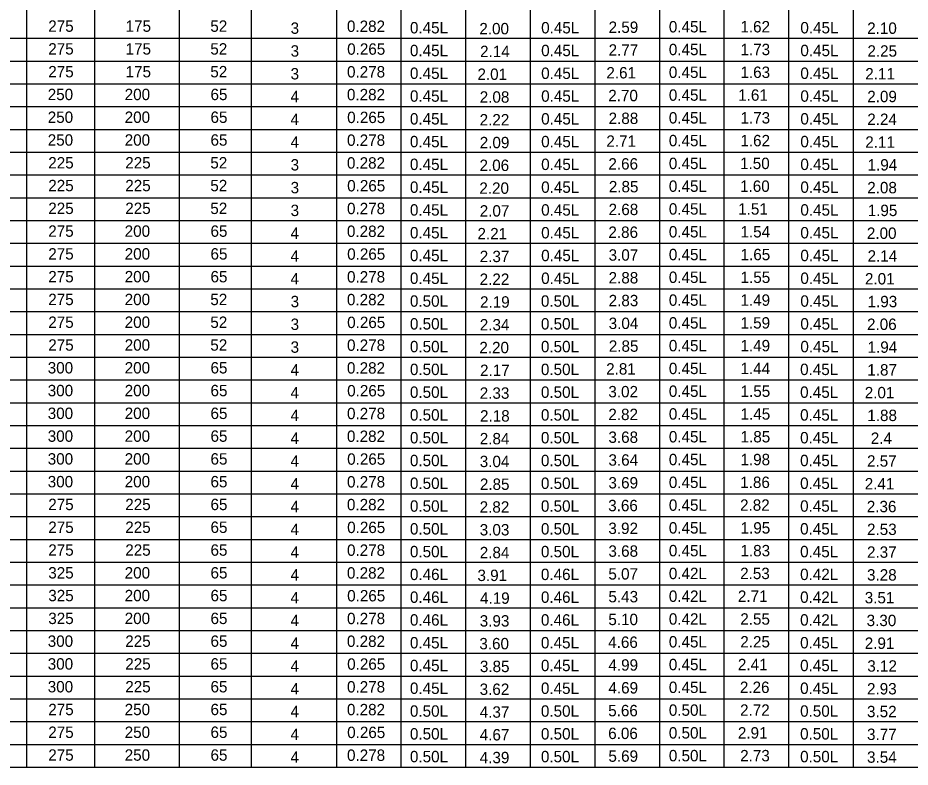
# Model space of a CAD drawing. Extents: x -5022 to -159, y 1126 to 7226.
# Drawn here: x -4362.8 to -4127.7, y 3708.6 to 3906 of the extents above; entities that cross this region are included whole.
import ezdxf

# ---------------------------------------------------------------- set-up
doc = ezdxf.new("R2010")
doc.units = 0
doc.layers.add('2', color=7, linetype='Continuous')
doc.layers.add('3', color=7, linetype='Continuous')

msp = doc.modelspace()

# ---------------------------------------------------------------- linework, layer by layer
at = {"layer": '3'}
for p, q in [((-4278.85, 4049.48), (-4278.85, 3708.59)), ((-4360.48, 4041.41), (-4360.48, 3708.59)), ((-4342.55, 4041.41), (-4342.55, 3708.59)), ((-4320.24, 4041.41), (-4320.24, 3708.59)), ((-4301.29, 4041.41), (-4301.29, 3708.59)), ((-4261.83, 4041.41), (-4261.83, 3708.59)), ((-4193.74, 4041.41), (-4193.74, 3708.59)), ((-4244.8, 4032.2), (-4244.8, 3708.59)), ((-4227.78, 4032.2), (-4227.78, 3708.59)), ((-4227.78, 4032.2), (-4227.78, 3708.59)), ((-4210.76, 4032.2), (-4210.76, 3708.59)), ((-4193.75, 4032.2), (-4193.75, 3708.59)), ((-4176.73, 4032.2), (-4176.73, 3708.59)), ((-4159.71, 4032.2), (-4159.71, 3708.59)), ((-4159.7, 4032.2), (-4159.7, 3708.59)), ((-4142.69, 4032.2), (-4142.69, 3708.59)), ((-4583.63, 3900.59), (-3886.2, 3900.59)), ((-4583.63, 3894.59), (-3886.2, 3894.59)), ((-4601.11, 3888.59), (-3886.2, 3888.6)), ((-4583.63, 3882.59), (-3886.2, 3882.6)), ((-4583.63, 3876.59), (-3886.2, 3876.59)), ((-4601.11, 3870.59), (-3886.2, 3870.59)), ((-4583.63, 3864.59), (-3886.2, 3864.59)), ((-4583.63, 3858.59), (-3886.2, 3858.59)), ((-4601.11, 3852.59), (-3886.2, 3852.59)), ((-4583.63, 3846.59), (-3886.2, 3846.59)), ((-4583.63, 3840.59), (-3886.2, 3840.59)), ((-4601.11, 3834.59), (-3886.2, 3834.59)), ((-4583.63, 3828.59), (-3886.2, 3828.59)), ((-4583.63, 3822.59), (-3886.2, 3822.59)), ((-4601.11, 3816.59), (-3886.2, 3816.59)), ((-4583.63, 3810.59), (-3886.2, 3810.59)), ((-4583.63, 3804.59), (-3886.2, 3804.59)), ((-4601.11, 3798.59), (-3886.2, 3798.59)), ((-4583.63, 3792.59), (-3886.2, 3792.59)), ((-4583.63, 3786.59), (-3886.2, 3786.59)), ((-4601.11, 3780.59), (-3886.2, 3780.59)), ((-4583.63, 3774.59), (-3886.2, 3774.59)), ((-4583.63, 3768.59), (-3886.2, 3768.59)), ((-4601.11, 3762.59), (-3886.2, 3762.59)), ((-4583.63, 3756.59), (-3886.2, 3756.59)), ((-4583.63, 3750.59), (-3886.2, 3750.59)), ((-4601.11, 3744.59), (-3886.2, 3744.59)), ((-4583.63, 3738.59), (-3886.2, 3738.59)), ((-4583.63, 3732.59), (-3886.2, 3732.59)), ((-4601.11, 3726.59), (-3886.2, 3726.59)), ((-4583.63, 3720.59), (-3886.2, 3720.59)), ((-4583.63, 3714.59), (-3886.2, 3714.59)), ((-4601.11, 3708.59), (-3886.2, 3708.59))]:
    msp.add_line(p, q, dxfattribs=at)

# ---------------------------------------------------------------- texts
at = {"layer": '2'}
for s, p in [('275', (-4354.77, 3902.29)), ('175', (-4334.39, 3902.29)), ('52', (-4312.07, 3902.29)), ('3', (-4290.91, 3901.75)), ('0.282', (-4276.07, 3902.25)), ('0.45L', (-4259.47, 3901.87)), ('2.00', (-4241.18, 3901.62)), ('0.45L', (-4224.89, 3901.87)), ('2.59', (-4207.12, 3902)), ('0.45L', (-4191.25, 3902.13)), ('1.62', (-4172.4, 3902.13)), ('0.45L', (-4156.59, 3901.87)), ('2.10', (-4138.99, 3901.75)), ('275', (-4354.77, 3896.29)), ('175', (-4334.39, 3896.29)), ('52', (-4312.07, 3896.29)), ('3', (-4290.91, 3895.75)), ('0.265', (-4276.01, 3896.25)), ('0.45L', (-4259.47, 3895.87)), ('2.14', (-4240.99, 3895.62)), ('0.45L', (-4224.89, 3895.87)), ('2.77', (-4207.12, 3896)), ('0.45L', (-4191.25, 3896.13)), ('1.73', (-4172.38, 3896.13)), ('0.45L', (-4156.59, 3895.87)), ('2.25', (-4138.93, 3895.74)), ('275', (-4354.77, 3890.29)), ('175', (-4334.39, 3890.29)), ('52', (-4312.07, 3890.29)), ('3', (-4290.91, 3889.74)), ('0.278', (-4276.05, 3890.25)), ('0.45L', (-4259.47, 3889.87)), ('2.01', (-4241.68, 3889.62)), ('0.45L', (-4224.89, 3889.87)), ('2.61', (-4207.71, 3890)), ('0.45L', (-4191.25, 3890.13)), ('1.63', (-4172.38, 3890.13)), ('0.45L', (-4156.59, 3889.87)), ('2.11', (-4139.49, 3889.74)), ('250', (-4354.91, 3884.29)), ('200', (-4334.63, 3884.29)), ('65', (-4312.02, 3884.29)), ('4', (-4290.94, 3883.75)), ('0.282', (-4276.07, 3884.25)), ('0.45L', (-4259.47, 3883.87)), ('2.08', (-4241.08, 3883.62)), ('0.45L', (-4224.89, 3883.87)), ('2.70', (-4207.21, 3884)), ('0.45L', (-4191.25, 3884.13)), ('1.61', (-4172.98, 3884.13)), ('0.45L', (-4156.59, 3883.87)), ('2.09', (-4138.97, 3883.75)), ('250', (-4354.91, 3878.29)), ('200', (-4334.63, 3878.29)), ('65', (-4312.02, 3878.29)), ('4', (-4290.94, 3877.75)), ('0.265', (-4276.01, 3878.25)), ('0.45L', (-4259.47, 3877.87)), ('2.22', (-4241.1, 3877.62)), ('0.45L', (-4224.89, 3877.87)), ('2.88', (-4207.12, 3878)), ('0.45L', (-4191.25, 3878.13)), ('1.73', (-4172.38, 3878.13)), ('0.45L', (-4156.59, 3877.87)), ('2.24', (-4138.96, 3877.75)), ('250', (-4354.91, 3872.29)), ('200', (-4334.63, 3872.29)), ('65', (-4312.02, 3872.29)), ('0.278', (-4276.05, 3872.25)), ('0.45L', (-4259.47, 3871.87)), ('0.45L', (-4224.89, 3871.87)), ('2.71', (-4207.71, 3872)), ('0.45L', (-4191.25, 3872.13)), ('1.62', (-4172.4, 3872.13)), ('0.45L', (-4156.59, 3871.87)), ('2.11', (-4139.49, 3871.75)), ('4', (-4290.94, 3871.75)), ('2.09', (-4241.08, 3871.62)), ('225', (-4354.77, 3866.29)), ('225', (-4334.48, 3866.29)), ('52', (-4312.07, 3866.29)), ('3', (-4290.91, 3865.75)), ('0.282', (-4276.07, 3866.25)), ('0.45L', (-4259.47, 3865.88)), ('2.06', (-4241.14, 3865.62)), ('0.45L', (-4224.89, 3865.88)), ('2.66', (-4207.18, 3866)), ('0.45L', (-4191.25, 3866.13)), ('1.50', (-4172.48, 3866.13)), ('0.45L', (-4156.59, 3865.88)), ('1.94', (-4138.88, 3865.75)), ('225', (-4354.77, 3860.29)), ('225', (-4334.48, 3860.29)), ('52', (-4312.07, 3860.29)), ('0.265', (-4276.01, 3860.25)), ('2.85', (-4207.07, 3860)), ('0.45L', (-4191.25, 3860.13)), ('1.60', (-4172.48, 3860.13)), ('3', (-4290.91, 3859.75)), ('0.45L', (-4259.47, 3859.87)), ('2.20', (-4241.18, 3859.62)), ('0.45L', (-4224.89, 3859.87)), ('0.45L', (-4156.59, 3859.87)), ('2.08', (-4138.97, 3859.75)), ('225', (-4354.77, 3854.29)), ('225', (-4334.48, 3854.29)), ('52', (-4312.07, 3854.29)), ('3', (-4290.91, 3853.75)), ('0.278', (-4276.05, 3854.25)), ('0.45L', (-4259.47, 3853.87)), ('2.07', (-4241.08, 3853.62)), ('0.45L', (-4224.89, 3853.87)), ('2.68', (-4207.12, 3854)), ('0.45L', (-4191.25, 3854.13)), ('1.51', (-4172.98, 3854.13)), ('0.45L', (-4156.59, 3853.87)), ('1.95', (-4138.85, 3853.75)), ('275', (-4354.77, 3848.29)), ('200', (-4334.63, 3848.29)), ('65', (-4312.02, 3848.29)), ('0.282', (-4276.07, 3848.25)), ('4', (-4290.94, 3847.75)), ('0.45L', (-4259.47, 3847.87)), ('2.21', (-4241.68, 3847.62)), ('0.45L', (-4224.89, 3847.87)), ('2.86', (-4207.18, 3848)), ('0.45L', (-4191.25, 3848.12)), ('1.54', (-4172.37, 3848.12)), ('0.45L', (-4156.59, 3847.87)), ('2.00', (-4139.07, 3847.74)), ('275', (-4354.77, 3842.29)), ('200', (-4334.63, 3842.29)), ('65', (-4312.02, 3842.29)), ('4', (-4290.94, 3841.74)), ('0.265', (-4276.01, 3842.25)), ('0.45L', (-4259.47, 3841.87)), ('2.37', (-4241.08, 3841.62)), ('0.45L', (-4224.89, 3841.87)), ('3.07', (-4207.12, 3842)), ('0.45L', (-4191.25, 3842.12)), ('1.65', (-4172.34, 3842.12)), ('0.45L', (-4156.59, 3841.87)), ('2.14', (-4138.88, 3841.74)), ('275', (-4354.77, 3836.29)), ('200', (-4334.63, 3836.29)), ('65', (-4312.02, 3836.29)), ('4', (-4290.94, 3835.75)), ('0.278', (-4276.05, 3836.25)), ('0.45L', (-4259.47, 3835.87)), ('2.22', (-4241.1, 3835.62)), ('0.45L', (-4224.89, 3835.87)), ('2.88', (-4207.12, 3836)), ('0.45L', (-4191.25, 3836.13)), ('1.55', (-4172.34, 3836.13)), ('0.45L', (-4156.59, 3835.87)), ('2.01', (-4139.57, 3835.74)), ('275', (-4354.77, 3830.29)), ('200', (-4334.63, 3830.29)), ('52', (-4312.07, 3830.29)), ('3', (-4290.91, 3829.74)), ('0.282', (-4276.07, 3830.25)), ('0.50L', (-4259.47, 3829.87)), ('2.19', (-4241, 3829.62)), ('0.50L', (-4224.96, 3829.87)), ('2.83', (-4207.11, 3830)), ('0.45L', (-4191.25, 3830.12)), ('1.49', (-4172.38, 3830.12)), ('0.45L', (-4156.59, 3829.87)), ('1.93', (-4138.88, 3829.74)), ('275', (-4354.77, 3824.29)), ('200', (-4334.63, 3824.29)), ('52', (-4312.07, 3824.29)), ('3', (-4290.91, 3823.75)), ('0.265', (-4276.01, 3824.25)), ('0.50L', (-4259.47, 3823.87)), ('2.34', (-4241.07, 3823.62)), ('0.50L', (-4224.96, 3823.87)), ('3.04', (-4207.1, 3824)), ('0.45L', (-4191.25, 3824.12)), ('1.59', (-4172.38, 3824.12)), ('0.45L', (-4156.59, 3823.87)), ('2.06', (-4139.03, 3823.75)), ('275', (-4354.77, 3818.29)), ('200', (-4334.63, 3818.29)), ('52', (-4312.07, 3818.29)), ('3', (-4290.91, 3817.74)), ('0.278', (-4276.05, 3818.25)), ('0.50L', (-4259.47, 3817.87)), ('0.50L', (-4224.96, 3817.87)), ('2.85', (-4207.07, 3818)), ('0.45L', (-4191.25, 3818.12)), ('1.49', (-4172.38, 3818.12)), ('0.45L', (-4156.59, 3817.87)), ('1.94', (-4138.88, 3817.74)), ('2.20', (-4241.18, 3817.62)), ('300', (-4354.91, 3812.29)), ('200', (-4334.63, 3812.29)), ('65', (-4312.02, 3812.29)), ('4', (-4290.94, 3811.74)), ('0.282', (-4276.07, 3812.25)), ('0.50L', (-4259.47, 3811.87)), ('2.17', (-4241, 3811.62)), ('0.50L', (-4224.96, 3811.87)), ('2.81', (-4207.77, 3812)), ('0.45L', (-4191.25, 3812.12)), ('1.44', (-4172.37, 3812.12)), ('0.45L', (-4156.66, 3811.87)), ('1.87', (-4138.95, 3811.74)), ('300', (-4354.91, 3806.29)), ('200', (-4334.63, 3806.29)), ('65', (-4312.02, 3806.29)), ('0.265', (-4276.01, 3806.25)), ('3.02', (-4207.19, 3806)), ('0.45L', (-4191.25, 3806.12)), ('1.55', (-4172.34, 3806.12)), ('4', (-4290.94, 3805.74)), ('0.50L', (-4259.47, 3805.87)), ('2.33', (-4241.08, 3805.62)), ('0.50L', (-4224.96, 3805.87)), ('0.45L', (-4156.66, 3805.87)), ('2.01', (-4139.63, 3805.74)), ('300', (-4354.91, 3800.29)), ('200', (-4334.63, 3800.29)), ('65', (-4312.02, 3800.29)), ('4', (-4290.94, 3799.75)), ('0.278', (-4276.05, 3800.25)), ('0.50L', (-4259.47, 3799.87)), ('2.18', (-4241, 3799.62)), ('0.50L', (-4224.96, 3799.87)), ('2.82', (-4207.19, 3800)), ('0.45L', (-4191.25, 3800.13)), ('1.45', (-4172.34, 3800.13)), ('0.45L', (-4156.66, 3799.87)), ('1.88', (-4138.95, 3799.75)), ('300', (-4354.91, 3794.29)), ('200', (-4334.63, 3794.29)), ('65', (-4312.02, 3794.29)), ('0.282', (-4276.07, 3794.25)), ('4', (-4290.94, 3793.74)), ('0.50L', (-4259.47, 3793.87)), ('2.84', (-4241.07, 3793.62)), ('0.50L', (-4224.96, 3793.87)), ('3.68', (-4207.17, 3794)), ('0.45L', (-4191.25, 3794.13)), ('1.85', (-4172.34, 3794.13)), ('0.45L', (-4156.66, 3793.87)), ('2.4', (-4138.04, 3793.74)), ('300', (-4354.91, 3788.29)), ('200', (-4334.63, 3788.29)), ('65', (-4312.02, 3788.29)), ('4', (-4290.94, 3787.74)), ('0.265', (-4276.01, 3788.25)), ('0.50L', (-4259.47, 3787.87)), ('3.04', (-4241.07, 3787.62)), ('0.50L', (-4224.96, 3787.87)), ('3.64', (-4207.16, 3788)), ('0.45L', (-4191.25, 3788.12)), ('1.98', (-4172.38, 3788.12)), ('0.45L', (-4156.66, 3787.87)), ('2.57', (-4139.03, 3787.74)), ('300', (-4354.91, 3782.29)), ('200', (-4334.63, 3782.29)), ('65', (-4312.02, 3782.29)), ('4', (-4290.94, 3781.74)), ('0.278', (-4276.05, 3782.25)), ('0.50L', (-4259.47, 3781.87)), ('2.85', (-4241.04, 3781.62)), ('0.50L', (-4224.96, 3781.87)), ('3.69', (-4207.17, 3782)), ('0.45L', (-4191.25, 3782.12)), ('1.86', (-4172.44, 3782.12)), ('0.45L', (-4156.66, 3781.87)), ('2.41', (-4139.63, 3781.74)), ('275', (-4354.77, 3776.29)), ('225', (-4334.48, 3776.29)), ('65', (-4312.02, 3776.29)), ('4', (-4290.94, 3775.74)), ('0.282', (-4276.07, 3776.25)), ('0.50L', (-4259.47, 3775.87)), ('2.82', (-4241.1, 3775.62)), ('0.50L', (-4224.96, 3775.87)), ('3.66', (-4207.23, 3776)), ('0.45L', (-4191.25, 3776.12)), ('2.82', (-4172.48, 3776.12)), ('0.45L', (-4156.66, 3775.87)), ('2.36', (-4139.09, 3775.74)), ('275', (-4354.77, 3770.28)), ('225', (-4334.48, 3770.28)), ('65', (-4312.02, 3770.28)), ('4', (-4290.94, 3769.74)), ('0.265', (-4276.01, 3770.25)), ('0.50L', (-4259.47, 3769.87)), ('3.03', (-4241.08, 3769.62)), ('0.50L', (-4224.96, 3769.87)), ('3.92', (-4207.19, 3770)), ('0.45L', (-4191.25, 3770.12)), ('1.95', (-4172.34, 3770.12)), ('0.45L', (-4156.66, 3769.87)), ('2.53', (-4139.03, 3769.74)), ('275', (-4354.77, 3764.28)), ('225', (-4334.48, 3764.28)), ('65', (-4312.02, 3764.28)), ('4', (-4290.94, 3763.74)), ('0.278', (-4276.05, 3764.25)), ('0.50L', (-4259.47, 3763.87)), ('2.84', (-4241.07, 3763.62)), ('0.50L', (-4224.96, 3763.87)), ('3.68', (-4207.17, 3764)), ('0.45L', (-4191.25, 3764.12)), ('1.83', (-4172.38, 3764.12)), ('0.45L', (-4156.66, 3763.87)), ('2.37', (-4139.03, 3763.74)), ('325', (-4354.77, 3758.28)), ('200', (-4334.63, 3758.28)), ('65', (-4312.02, 3758.28)), ('4', (-4290.94, 3757.74)), ('0.282', (-4276.07, 3758.25)), ('0.46L', (-4259.47, 3757.87)), ('3.91', (-4241.68, 3757.61)), ('0.46L', (-4224.96, 3757.87)), ('5.07', (-4207.18, 3758)), ('0.42L', (-4191.25, 3758.12)), ('2.53', (-4172.46, 3758.12)), ('0.42L', (-4156.66, 3757.87)), ('3.28', (-4139.03, 3757.74)), ('325', (-4354.77, 3752.29)), ('200', (-4334.63, 3752.29)), ('65', (-4312.02, 3752.29)), ('0.265', (-4276.01, 3752.25)), ('0.46L', (-4259.47, 3751.87)), ('0.46L', (-4224.96, 3751.87)), ('5.43', (-4207.17, 3752)), ('0.42L', (-4191.25, 3752.12)), ('2.71', (-4173.06, 3752.12)), ('0.42L', (-4156.66, 3751.87)), ('4', (-4290.94, 3751.74)), ('4.19', (-4241, 3751.62)), ('3.51', (-4139.63, 3751.74)), ('325', (-4354.77, 3746.28)), ('200', (-4334.63, 3746.28)), ('65', (-4312.02, 3746.28)), ('4', (-4290.94, 3745.74)), ('0.278', (-4276.05, 3746.25)), ('0.46L', (-4259.47, 3745.87)), ('3.93', (-4241.08, 3745.62)), ('0.46L', (-4224.96, 3745.87)), ('5.10', (-4207.19, 3746)), ('0.42L', (-4191.25, 3746.12)), ('2.55', (-4172.42, 3746.12)), ('0.42L', (-4156.66, 3745.87)), ('3.30', (-4139.13, 3745.74)), ('300', (-4354.91, 3740.28)), ('225', (-4334.48, 3740.28)), ('65', (-4312.02, 3740.28)), ('0.282', (-4276.07, 3740.25)), ('0.45L', (-4191.25, 3740.12)), ('2.25', (-4172.42, 3740.12)), ('4', (-4290.94, 3739.74)), ('0.45L', (-4259.47, 3739.87)), ('3.60', (-4241.18, 3739.62)), ('0.45L', (-4224.96, 3739.87)), ('4.66', (-4207.23, 3740)), ('0.45L', (-4156.66, 3739.87)), ('2.91', (-4139.63, 3739.74)), ('300', (-4354.91, 3734.28)), ('225', (-4334.48, 3734.28)), ('65', (-4312.02, 3734.28)), ('4', (-4290.94, 3733.74)), ('0.265', (-4276.01, 3734.25)), ('0.45L', (-4259.47, 3733.87)), ('3.85', (-4241.04, 3733.62)), ('0.45L', (-4224.96, 3733.87)), ('4.99', (-4207.17, 3734)), ('0.45L', (-4191.25, 3734.12)), ('2.41', (-4173.06, 3734.12)), ('0.45L', (-4156.66, 3733.87)), ('3.12', (-4138.96, 3733.74)), ('300', (-4354.91, 3728.28)), ('225', (-4334.48, 3728.28)), ('65', (-4312.02, 3728.28)), ('4', (-4290.94, 3727.74)), ('0.278', (-4276.05, 3728.25)), ('0.45L', (-4259.47, 3727.87)), ('3.62', (-4241.1, 3727.61)), ('0.45L', (-4224.96, 3727.87)), ('4.69', (-4207.17, 3727.99)), ('0.45L', (-4191.25, 3728.12)), ('2.26', (-4172.53, 3728.12)), ('0.45L', (-4156.66, 3727.87)), ('2.93', (-4139.03, 3727.74)), ('275', (-4354.77, 3722.28)), ('250', (-4334.63, 3722.28)), ('65', (-4312.02, 3722.28)), ('4', (-4290.94, 3721.74)), ('0.282', (-4276.07, 3722.25)), ('0.50L', (-4259.47, 3721.87)), ('4.37', (-4241.08, 3721.61)), ('0.50L', (-4224.96, 3721.87)), ('5.66', (-4207.23, 3721.99)), ('0.50L', (-4191.25, 3722.12)), ('2.72', (-4172.48, 3722.12)), ('0.50L', (-4156.66, 3721.87)), ('3.52', (-4139.04, 3721.74)), ('275', (-4354.77, 3716.28)), ('250', (-4334.63, 3716.28)), ('65', (-4312.02, 3716.28)), ('4', (-4290.94, 3715.74)), ('0.265', (-4276.01, 3716.25)), ('0.50L', (-4259.47, 3715.87)), ('4.67', (-4241.08, 3715.61)), ('0.50L', (-4224.96, 3715.87)), ('6.06', (-4207.23, 3715.99)), ('0.50L', (-4191.25, 3716.12)), ('2.91', (-4173.06, 3716.12)), ('0.50L', (-4156.66, 3715.87)), ('3.77', (-4139.03, 3715.74)), ('275', (-4354.77, 3710.28)), ('250', (-4334.63, 3710.28)), ('65', (-4312.02, 3710.28)), ('4', (-4290.94, 3709.74)), ('0.278', (-4276.05, 3710.24)), ('0.50L', (-4259.47, 3709.87)), ('4.39', (-4241.08, 3709.62)), ('0.50L', (-4224.96, 3709.87)), ('5.69', (-4207.17, 3710)), ('0.50L', (-4191.25, 3710.12)), ('2.73', (-4172.46, 3710.12)), ('0.50L', (-4156.66, 3709.87)), ('3.54', (-4139.02, 3709.74))]:
    msp.add_text(s, height=3, dxfattribs=at).set_placement(p)

doc.saveas('drawing.dxf')
